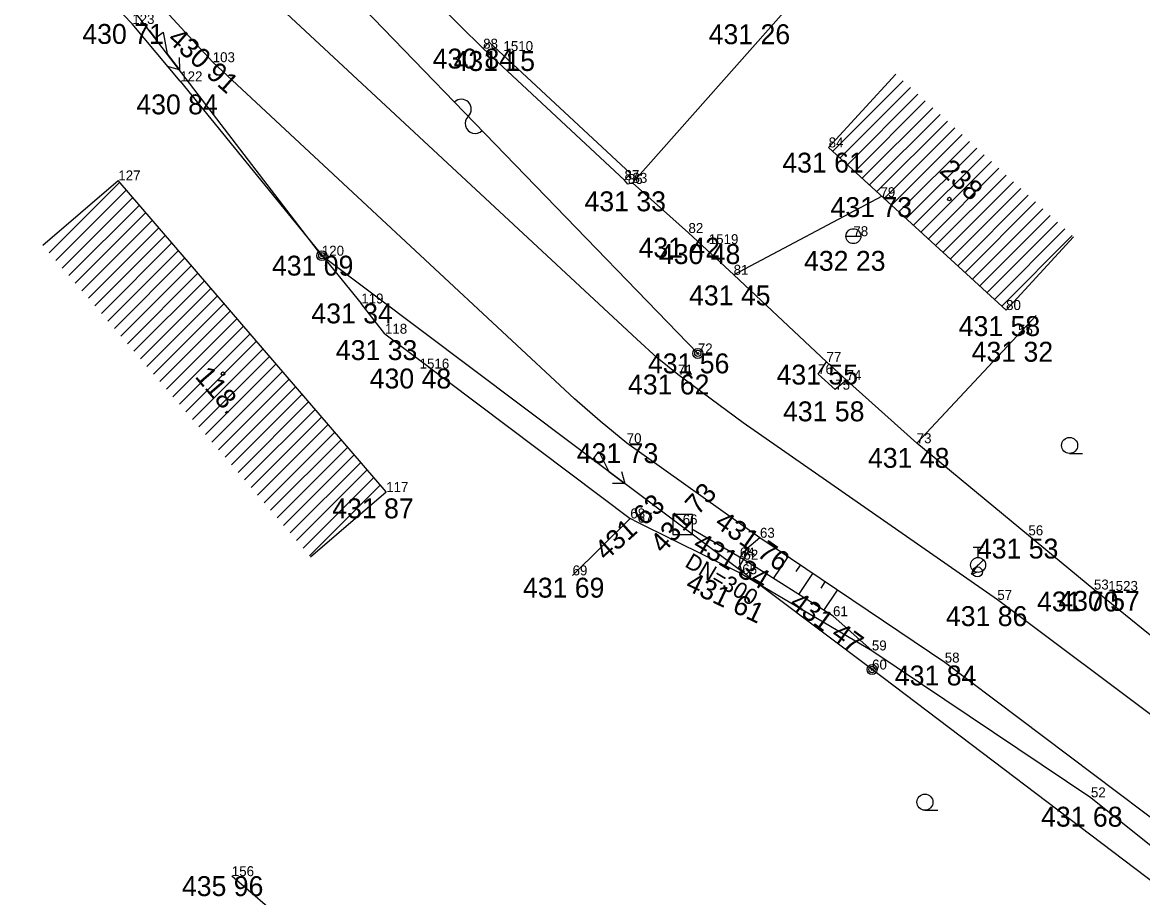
# Model space of a CAD drawing. Extents: x -559180 to -551373, y -1076947 to -1072071.
# Drawn here: x -554114.4 to -554058.2, y -1073938.8 to -1073894.9 of the extents above; entities that cross this region are included whole.
import ezdxf

# ---------------------------------------------------------------- set-up
doc = ezdxf.new("R2010")
doc.units = 0
for name, color, linetype in [('12_PLOTY', 7, 'Continuous'), ('14_BUDOVY', 7, 'Continuous'), ('17_KOMUNIKACE', 7, 'Continuous'), ('18_POLOHOPIS', 7, 'Continuous'), ('1_VODA_ZN', 7, 'Continuous'), ('20_EL_ZN', 7, 'Continuous'), ('26_SRAFY', 7, 'Continuous'), ('27_HRANA_PATA', 7, 'Continuous'), ('2_VODOVOD', 7, 'Continuous'), ('30_SDEL_ZN', 7, 'Continuous'), ('31_SDELOVACI', 7, 'Continuous'), ('32', 7, 'Continuous'), ('3_BODY', 7, 'Continuous'), ('40_KANAL_ZN', 7, 'Continuous'), ('45_ZN_KULTURY', 7, 'Continuous'), ('47_ZN_STAV_OBJ$', 7, 'Continuous'), ('49_POPIS_KANAL', 7, 'Continuous'), ('50_TEPLO_ZN', 7, 'Continuous'), ('54_C_POPISNA', 7, 'Continuous'), ('6_VYSKY', 7, 'Continuous'), ('NNnadzemní', 7, 'Continuous')]:
    doc.layers.add(name, color=color, linetype=linetype)

# ---------------------------------------------------------------- blocks, each defined once
blk = doc.blocks.new('POINT_DISPLAY')
blk.add_line((0, 0), (0, 0))
blk = doc.blocks.new('SLB')
at = {"layer": '20_EL_ZN'}
for radius in [0.25, 0.158, 0.05]:
    blk.add_circle((0, 0), radius, dxfattribs=at)
blk = doc.blocks.new('SA')
at = {"layer": '50_TEPLO_ZN'}
blk.add_lwpolyline([(-0.5, -0.5), (0.5, -0.5), (0.5, 0.5), (-0.5, 0.5)], close=True, dxfattribs=at)
blk = doc.blocks.new('SLD')
at = {"layer": '20_EL_ZN'}
for radius in [0.25, 0.158, 0.05]:
    blk.add_circle((0, 0), radius, dxfattribs=at)
blk = doc.blocks.new('ST')
at = {"layer": '1_VODA_ZN'}
blk.add_line((-0.375, 0), (0.375, 0), dxfattribs=at)
blk.add_circle((0, 0), 0.375, dxfattribs=at)
blk = doc.blocks.new('VYUST')
at = {"layer": '40_KANAL_ZN'}
for p, q in [((-0.35, 0.5), (0, 0.5)), ((0, 0.5), (0, -0.5)), ((0, 0), (3, 0.001)), ((-0.35, -0.5), (0, -0.5))]:
    blk.add_line(p, q, dxfattribs=at)
blk = doc.blocks.new('JS300')
at = {"layer": '49_POPIS_KANAL'}
blk.add_text('DN=300', height=0.8, rotation=0, dxfattribs=at).set_placement((0.862, -0.157))
blk = doc.blocks.new('BZ')
at = {"layer": '47_ZN_STAV_OBJ$'}
blk.add_circle((0, 0), 0.0875, dxfattribs=at)
blk = doc.blocks.new('ZAHRAD')
at = {"layer": '45_ZN_KULTURY'}
blk.add_line((0, 0), (0.65, 0.003), dxfattribs=at)
blk.add_circle((0, 0.403), 0.403, dxfattribs=at)
blk = doc.blocks.new('HYP')
at = {"layer": '1_VODA_ZN'}
for p, q in [((-0.25, 0.9), (0.25, 0.9)), ((0, 0.375), (0, 0.9)), ((-0.265, -0.265), (0.265, 0.265))]:
    blk.add_line(p, q, dxfattribs=at)
blk.add_circle((0, 0), 0.375, dxfattribs=at)
blk = doc.blocks.new('SV')
at = {"layer": '1_VODA_ZN'}
blk.add_circle((0, 0), 0.25, dxfattribs=at)
blk = doc.blocks.new('ELNN')
at = {"layer": '20_EL_ZN'}
for p, q in [((0, 0), (0.5, 0)), ((0.5, 0), (0.5, 0.5)), ((0.5, 0.5), (1.5, 0)), ((1.5, 0), (2.5, 0))]:
    blk.add_line(p, q, dxfattribs=at)
blk.add_lwpolyline([(2, 0.375), (2.5, 0), (2, -0.375)], dxfattribs=at)
blk = doc.blocks.new('SDEN')
at = {"layer": '30_SDEL_ZN'}
for centre, start, end in [((0.5, 0), 359.9999, 179.9999), ((1.5, 0), 179.9999, 359.9999)]:
    blk.add_arc(centre, 0.5, start, end, dxfattribs=at)

msp = doc.modelspace()

# ---------------------------------------------------------------- linework, layer by layer
at = {"layer": '12_PLOTY'}
for p, q in [((-554122.97, -1073880.2), (-554108.93, -1073894.96)), ((-554091.31, -1073896.2), (-554093.69, -1073893.85)), ((-554083.81, -1073902.94), (-554075.47, -1073893.52)), ((-554106.52, -1073897.84), (-554108.93, -1073894.96)), ((-554091.003, -1073895.87), (-554091.31, -1073896.2)), ((-554083.903, -1073902.47), (-554091.003, -1073895.87)), ((-554084.21, -1073902.8), (-554091.31, -1073896.2)), ((-554106.52, -1073897.84), (-554097.43, -1073909)), ((-554084.21, -1073902.8), (-554083.903, -1073902.47)), ((-554081, -1073905.46), (-554083.81, -1073902.94)), ((-554071.28, -1073903.618), (-554078.73, -1073907.56)), ((-554078.73, -1073907.56), (-554081, -1073905.46)), ((-554074.07, -1073911.94), (-554078.73, -1073907.56)), ((-554096.24, -1073910.52), (-554097.43, -1073909)), ((-554063.543, -1073909.599), (-554069.54, -1073916.02)), ((-554096.24, -1073910.52), (-554083.92, -1073919.8)), ((-554073.06, -1073912.85), (-554074.07, -1073911.94)), ((-554069.54, -1073916.02), (-554073.06, -1073912.85)), ((-554063.93, -1073920.65), (-554069.54, -1073916.02)), ((-554083.92, -1073919.8), (-554086.82, -1073922.66)), ((-554083.55, -1073920.01), (-554083.92, -1073919.8)), ((-554078.3, -1073922.6), (-554083.55, -1073920.01)), ((-554060.64, -1073923.37), (-554063.93, -1073920.65)), ((-554078.3, -1073922.6), (-554071.79, -1073926.43)), ((-554050.81, -1073931.35), (-554060.64, -1073923.37)), ((-554071.79, -1073926.43), (-554060.79, -1073933.81)), ((-554060.79, -1073933.81), (-554050.48, -1073942.1)), ((-554094.78, -1073945.58), (-554103.93, -1073937.77))]:
    msp.add_line(p, q, dxfattribs=at)
at = {"layer": '14_BUDOVY'}
for p, q in [((-554070.581, -1073897.475), (-554073.96, -1073901.16)), ((-554065.05, -1073909.33), (-554073.96, -1073901.16)), ((-554113.422, -1073906.079), (-554109.63, -1073902.82)), ((-554096.18, -1073918.47), (-554109.63, -1073902.82)), ((-554061.671, -1073905.645), (-554065.05, -1073909.33)), ((-554099.972, -1073921.729), (-554096.18, -1073918.47))]:
    msp.add_line(p, q, dxfattribs=at)
at = {"layer": '17_KOMUNIKACE'}
for p, q in [((-554104.89, -1073896.88), (-554121.39, -1073878.92)), ((-554077.41, -1073920.77), (-554084.1, -1073916.02)), ((-554068.13, -1073927.04), (-554077.41, -1073920.77)), ((-554051.75, -1073934.18), (-554065.49, -1073923.89)), ((-554054.1, -1073937.62), (-554068.13, -1073927.04))]:
    msp.add_line(p, q, dxfattribs=at)
for points in [[(-554081.53, -1073912.57), (-554082.576, -1073911.733), (-554083.594, -1073910.799), (-554101.9, -1073893.77)], [(-554084.1, -1073916.02), (-554085.436, -1073914.915), (-554086.723, -1073913.795), (-554104.89, -1073896.88)], [(-554065.49, -1073923.89), (-554078.259, -1073914.995), (-554081.53, -1073912.57)]]:
    msp.add_lwpolyline(points, dxfattribs=at)
at = {"layer": '18_POLOHOPIS'}
for p, q in [((-554084.04, -1073903), (-554084.21, -1073902.8)), ((-554083.81, -1073902.94), (-554084.04, -1073903)), ((-554074.49, -1073912.55), (-554074.07, -1073911.94)), ((-554073.63, -1073913.33), (-554074.49, -1073912.55)), ((-554073.06, -1073912.85), (-554073.63, -1073913.33))]:
    msp.add_line(p, q, dxfattribs=at)
at = {"layer": '26_SRAFY'}
for p, q in [((-554076.727, -1073922.825), (-554075.988, -1073921.731)), ((-554075.585, -1073922.472), (-554075.368, -1073922.15)), ((-554075.461, -1073923.624), (-554074.748, -1073922.569)), ((-554074.338, -1073923.298), (-554074.128, -1073922.988)), ((-554074.195, -1073924.423), (-554073.508, -1073923.406))]:
    msp.add_line(p, q, dxfattribs=at)
at = {"layer": '27_HRANA_PATA'}
for p, q in [((-554073.74, -1073924.71), (-554078.24, -1073921.87)), ((-554071.79, -1073926.43), (-554073.74, -1073924.71))]:
    msp.add_line(p, q, dxfattribs=at)
for points in [[(-554077.41, -1073920.77), (-554078.063, -1073921.321), (-554078.233, -1073921.509), (-554078.316, -1073921.611), (-554078.42, -1073921.76)], [(-554078.42, -1073921.76), (-554078.435, -1073921.921), (-554078.434, -1073922.015), (-554078.424, -1073922.129), (-554078.3, -1073922.6)]]:
    msp.add_lwpolyline(points, dxfattribs=at)
at = {"layer": '2_VODOVOD'}
for q in [(-554066.455, -1073922.136), (-554066.489, -1073922.486)]:
    msp.add_line((-554066.79, -1073922.601), q, dxfattribs=at)
at = {"layer": '31_SDELOVACI'}
msp.add_line((-554110.92, -1073880.11), (-554080.53, -1073911.51), dxfattribs=at)
at = {"layer": '32'}
for p, q in [((-554073.751, -1073901.352), (-554070.212, -1073897.813)), ((-554073.382, -1073901.69), (-554069.843, -1073898.151)), ((-554073.013, -1073902.028), (-554069.474, -1073898.49)), ((-554072.644, -1073902.367), (-554069.106, -1073898.828)), ((-554072.275, -1073902.705), (-554068.737, -1073899.166)), ((-554071.906, -1073903.043), (-554068.368, -1073899.504)), ((-554071.538, -1073903.381), (-554067.999, -1073899.843)), ((-554071.169, -1073903.72), (-554067.63, -1073900.181)), ((-554070.8, -1073904.058), (-554067.261, -1073900.519)), ((-554070.431, -1073904.396), (-554066.892, -1073900.857)), ((-554070.062, -1073904.734), (-554066.523, -1073901.196)), ((-554069.693, -1073905.072), (-554066.155, -1073901.534)), ((-554069.324, -1073905.411), (-554065.786, -1073901.872)), ((-554068.955, -1073905.749), (-554065.417, -1073902.21)), ((-554113.095, -1073906.459), (-554109.55, -1073902.914)), ((-554068.587, -1073906.087), (-554065.048, -1073902.549)), ((-554068.218, -1073906.425), (-554064.679, -1073902.887)), ((-554112.768, -1073906.84), (-554109.223, -1073903.294)), ((-554067.849, -1073906.764), (-554064.31, -1073903.225)), ((-554112.442, -1073907.22), (-554108.896, -1073903.674)), ((-554067.48, -1073907.102), (-554063.941, -1073903.563)), ((-554067.111, -1073907.44), (-554063.572, -1073903.901)), ((-554112.115, -1073907.6), (-554108.569, -1073904.054)), ((-554111.788, -1073907.98), (-554108.242, -1073904.435)), ((-554066.742, -1073907.778), (-554063.204, -1073904.24)), ((-554066.373, -1073908.117), (-554062.835, -1073904.578)), ((-554111.461, -1073908.361), (-554107.915, -1073904.815)), ((-554066.004, -1073908.455), (-554062.466, -1073904.916)), ((-554111.134, -1073908.741), (-554107.589, -1073905.195)), ((-554110.807, -1073909.121), (-554107.262, -1073905.576)), ((-554065.636, -1073908.793), (-554062.097, -1073905.254)), ((-554065.267, -1073909.131), (-554061.728, -1073905.593)), ((-554110.481, -1073909.502), (-554106.935, -1073905.956)), ((-554110.154, -1073909.882), (-554106.608, -1073906.336)), ((-554109.827, -1073910.262), (-554106.281, -1073906.716)), ((-554109.5, -1073910.642), (-554105.954, -1073907.097)), ((-554109.173, -1073911.023), (-554105.628, -1073907.477)), ((-554108.846, -1073911.403), (-554105.301, -1073907.857)), ((-554108.52, -1073911.783), (-554104.974, -1073908.238)), ((-554108.193, -1073912.164), (-554104.647, -1073908.618)), ((-554107.866, -1073912.544), (-554104.32, -1073908.998)), ((-554107.539, -1073912.924), (-554103.994, -1073909.378)), ((-554107.212, -1073913.304), (-554103.667, -1073909.759)), ((-554106.886, -1073913.685), (-554103.34, -1073910.139)), ((-554106.559, -1073914.065), (-554103.013, -1073910.519)), ((-554106.232, -1073914.445), (-554102.686, -1073910.9)), ((-554105.905, -1073914.825), (-554102.359, -1073911.28)), ((-554105.578, -1073915.206), (-554102.033, -1073911.66)), ((-554105.251, -1073915.586), (-554101.706, -1073912.04)), ((-554104.925, -1073915.966), (-554101.379, -1073912.421)), ((-554104.598, -1073916.347), (-554101.052, -1073912.801)), ((-554104.271, -1073916.727), (-554100.725, -1073913.181)), ((-554103.944, -1073917.107), (-554100.398, -1073913.562)), ((-554103.617, -1073917.487), (-554100.072, -1073913.942)), ((-554103.29, -1073917.868), (-554099.745, -1073914.322)), ((-554102.964, -1073918.248), (-554099.418, -1073914.702)), ((-554102.637, -1073918.628), (-554099.091, -1073915.083)), ((-554102.31, -1073919.009), (-554098.764, -1073915.463)), ((-554101.983, -1073919.389), (-554098.438, -1073915.843)), ((-554101.656, -1073919.769), (-554098.111, -1073916.224)), ((-554101.33, -1073920.149), (-554097.784, -1073916.604)), ((-554101.003, -1073920.53), (-554097.457, -1073916.984)), ((-554100.676, -1073920.91), (-554097.13, -1073917.364)), ((-554100.349, -1073921.29), (-554096.803, -1073917.745)), ((-554100.022, -1073921.671), (-554096.477, -1073918.125))]:
    msp.add_line(p, q, dxfattribs=at)
at = {"layer": 'NNnadzemní'}
for p, q in [((-554099.41, -1073906.6), (-554110.39, -1073892.26)), ((-554071.78, -1073927.39), (-554099.41, -1073906.6)), ((-554044.4, -1073948.13), (-554071.78, -1073927.39))]:
    msp.add_line(p, q, dxfattribs=at)

# ---------------------------------------------------------------- block references
at = {"layer": '1_VODA_ZN'}
for name, p in [('POINT_DISPLAY', (-554108.93, -1073894.96)), ('POINT_DISPLAY', (-554091.31, -1073896.2)), ('POINT_DISPLAY', (-554090.29, -1073896.32)), ('POINT_DISPLAY', (-554104.89, -1073896.88)), ('POINT_DISPLAY', (-554106.52, -1073897.84)), ('POINT_DISPLAY', (-554073.96, -1073901.16)), ('POINT_DISPLAY', (-554109.63, -1073902.82)), ('POINT_DISPLAY', (-554084.21, -1073902.8)), ('POINT_DISPLAY', (-554084.04, -1073903)), ('POINT_DISPLAY', (-554083.81, -1073902.94)), ('POINT_DISPLAY', (-554071.36, -1073903.66)), ('POINT_DISPLAY', (-554081, -1073905.46)), ('ST', (-554072.72, -1073905.62)), ('POINT_DISPLAY', (-554072.72, -1073905.62)), ('POINT_DISPLAY', (-554079.98, -1073906.02)), ('POINT_DISPLAY', (-554099.41, -1073906.6)), ('POINT_DISPLAY', (-554078.73, -1073907.56)), ('POINT_DISPLAY', (-554097.43, -1073909)), ('POINT_DISPLAY', (-554065.05, -1073909.33)), ('POINT_DISPLAY', (-554096.24, -1073910.52)), ('POINT_DISPLAY', (-554064.45, -1073910.57)), ('POINT_DISPLAY', (-554080.53, -1073911.51)), ('POINT_DISPLAY', (-554094.5, -1073912.27)), ('POINT_DISPLAY', (-554074.07, -1073911.94)), ('POINT_DISPLAY', (-554081.53, -1073912.57)), ('POINT_DISPLAY', (-554074.49, -1073912.55)), ('POINT_DISPLAY', (-554073.06, -1073912.85)), ('POINT_DISPLAY', (-554073.63, -1073913.33)), ('POINT_DISPLAY', (-554079.374, -1073914.202)), ('POINT_DISPLAY', (-554079.374, -1073914.202)), ('POINT_DISPLAY', (-554079.37, -1073914.2)), ('POINT_DISPLAY', (-554084.1, -1073916.02)), ('POINT_DISPLAY', (-554069.54, -1073916.02)), ('POINT_DISPLAY', (-554096.18, -1073918.47)), ('POINT_DISPLAY', (-554083.92, -1073919.8)), ('POINT_DISPLAY', (-554083.55, -1073920.01)), ('POINT_DISPLAY', (-554081.29, -1073920.1)), ('POINT_DISPLAY', (-554077.41, -1073920.77)), ('POINT_DISPLAY', (-554063.93, -1073920.65)), ('HYP', (-554066.455, -1073922.136)), ('POINT_DISPLAY', (-554078.42, -1073921.76)), ('POINT_DISPLAY', (-554078.24, -1073921.87)), ('POINT_DISPLAY', (-554078.3, -1073922.6)), ('SV', (-554066.489, -1073922.486)), ('POINT_DISPLAY', (-554086.82, -1073922.66)), ('POINT_DISPLAY', (-554060.64, -1073923.37)), ('POINT_DISPLAY', (-554059.92, -1073923.44)), ('POINT_DISPLAY', (-554065.49, -1073923.89)), ('POINT_DISPLAY', (-554073.74, -1073924.71)), ('POINT_DISPLAY', (-554071.79, -1073926.43)), ('POINT_DISPLAY', (-554068.13, -1073927.04)), ('POINT_DISPLAY', (-554071.78, -1073927.39)), ('POINT_DISPLAY', (-554060.79, -1073933.81)), ('POINT_DISPLAY', (-554103.93, -1073937.77))]:
    msp.add_blockref(name, p, dxfattribs=at)
at = {"layer": '20_EL_ZN'}
for p, xscale, yscale, rotation in [((-554108.081, -1073895.276), 1.0000021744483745, 1.0000021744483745, -52.559025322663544), ((-554086.194, -1073916.544), 1.0000002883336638, 1.0000002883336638, -36.959383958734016)]:
    msp.add_blockref('ELNN', p, dxfattribs=dict(at, xscale=xscale, yscale=yscale, rotation=rotation))
for name, p in [('SLB', (-554099.41, -1073906.6)), ('SLD', (-554080.53, -1073911.51)), ('SLB', (-554071.78, -1073927.39))]:
    msp.add_blockref(name, p, dxfattribs=at)
at = {"layer": '30_SDEL_ZN', "xscale": 1.0000000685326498, "yscale": 1.00000006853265, "rotation": -45.93635834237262}
msp.add_blockref('SDEN', (-554092.752, -1073898.882), dxfattribs=at)
at = {"layer": '32'}
for p in [(-554070.581, -1073897.475), (-554113.422, -1073906.079)]:
    msp.add_blockref('POINT_DISPLAY', p, dxfattribs=at)
at = {"layer": '40_KANAL_ZN', "xscale": 0.9999991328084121, "yscale": 0.9999991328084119, "rotation": 149.44695886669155}
msp.add_blockref('VYUST', (-554078.24, -1073921.87), dxfattribs=at)
at = {"layer": '45_ZN_KULTURY'}
for p in [(-554061.861, -1073916.535), (-554069.125, -1073934.455)]:
    msp.add_blockref('ZAHRAD', p, dxfattribs=at)
at = {"layer": '47_ZN_STAV_OBJ$'}
for p in [(-554067.9, -1073903.754), (-554104.372, -1073912.528)]:
    msp.add_blockref('BZ', p, dxfattribs=at)
at = {"layer": '49_POPIS_KANAL', "xscale": 0.999999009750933, "yscale": 0.9999990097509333, "rotation": -30.712734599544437}
msp.add_blockref('JS300', (-554081.892, -1073921.615), dxfattribs=at)
at = {"layer": '50_TEPLO_ZN'}
msp.add_blockref('SA', (-554081.29, -1073920.1), dxfattribs=at)

# ---------------------------------------------------------------- texts
at = {"layer": '3_BODY'}
for s, p in [('123', (-554108.93, -1073894.96)), ('88', (-554091.31, -1073896.2)), ('1510', (-554090.29, -1073896.32)), ('103', (-554104.89, -1073896.88)), ('122', (-554106.52, -1073897.84)), ('84', (-554073.96, -1073901.16)), ('127', (-554109.63, -1073902.82)), ('87', (-554084.21, -1073902.8)), ('86', (-554084.04, -1073903)), ('83', (-554083.81, -1073902.94)), ('79', (-554071.36, -1073903.66)), ('82', (-554081, -1073905.46)), ('78', (-554072.72, -1073905.62)), ('1519', (-554079.98, -1073906.02)), ('120', (-554099.41, -1073906.6)), ('81', (-554078.73, -1073907.56)), ('119', (-554097.43, -1073909)), ('80', (-554065.05, -1073909.33)), ('118', (-554096.24, -1073910.52)), ('55', (-554064.45, -1073910.57)), ('72', (-554080.53, -1073911.51)), ('1516', (-554094.5, -1073912.27)), ('77', (-554074.07, -1073911.94)), ('71', (-554081.53, -1073912.57)), ('76', (-554074.49, -1073912.55)), ('74', (-554073.06, -1073912.85)), ('75', (-554073.63, -1073913.33)), ('70', (-554084.1, -1073916.02)), ('73', (-554069.54, -1073916.02)), ('117', (-554096.18, -1073918.47)), ('68', (-554083.92, -1073919.8)), ('67', (-554083.55, -1073920.01)), ('66', (-554081.29, -1073920.1)), ('63', (-554077.41, -1073920.77)), ('56', (-554063.93, -1073920.65)), ('64', (-554078.42, -1073921.76)), ('62', (-554078.24, -1073921.87)), ('69', (-554086.82, -1073922.66)), ('65', (-554078.3, -1073922.6)), ('53', (-554060.64, -1073923.37)), ('1523', (-554059.92, -1073923.44)), ('57', (-554065.49, -1073923.89)), ('61', (-554073.74, -1073924.71)), ('59', (-554071.79, -1073926.43)), ('58', (-554068.13, -1073927.04)), ('60', (-554071.78, -1073927.39)), ('52', (-554060.79, -1073933.81)), ('156', (-554103.93, -1073937.77))]:
    msp.add_text(s, height=0.5, dxfattribs=at).set_placement(p)
at = {"layer": '54_C_POPISNA'}
for s, rotation, p in [('238', 317.4808, (-554068.447, -1073902.395)), ('118.', 310.6766, (-554105.82, -1073912.691))]:
    msp.add_text(s, height=1, rotation=rotation, dxfattribs=at).set_placement(p)
at = {"layer": '6_VYSKY'}
for s, p in [('430 71', (-554111.435, -1073895.96)), ('431 26', (-554079.984, -1073895.975)), ('430 84', (-554093.844, -1073897.2)), ('431 15', (-554092.795, -1073897.32)), ('431 15', (-554092.795, -1073897.32)), ('430 84', (-554108.724, -1073899.499)), ('431 61', (-554076.287, -1073902.427)), ('431 33', (-554086.22, -1073904.37)), ('431 73', (-554073.865, -1073904.66)), ('431 42', (-554083.505, -1073906.697)), ('430 48', (-554082.485, -1073907.02)), ('430 48', (-554082.485, -1073907.02)), ('431 09', (-554101.915, -1073907.6)), ('432 23', (-554075.195, -1073907.36)), ('431 45', (-554080.969, -1073909.093)), ('431 34', (-554099.935, -1073910)), ('431 58', (-554067.429, -1073910.637)), ('431 33', (-554098.705, -1073911.843)), ('431 32', (-554066.778, -1073911.925)), ('431 56', (-554083.035, -1073912.51)), ('430 48', (-554097.005, -1073913.27)), ('430 48', (-554097.005, -1073913.27)), ('431 55', (-554076.575, -1073913.074)), ('431 62', (-554084.035, -1073913.57)), ('431 58', (-554076.252, -1073914.92)), ('431 73', (-554086.605, -1073917.02)), ('431 48', (-554071.986, -1073917.257)), ('431 87', (-554098.887, -1073919.793)), ('431 53', (-554066.516, -1073921.814)), ('431 69', (-554089.31, -1073923.778)), ('431 70', (-554063.499, -1073924.474)), ('430 57', (-554062.425, -1073924.44)), ('430 57', (-554062.425, -1073924.44)), ('431 86', (-554068.072, -1073925.207)), ('431 84', (-554070.635, -1073928.188)), ('431 68', (-554063.295, -1073935.283)), ('435 96', (-554106.435, -1073938.77))]:
    msp.add_text(s, height=1, dxfattribs=at).set_placement(p)
for s, rotation, p in [('430 91', 318.3528, (-554107.219, -1073895.8)), ('431 73', 47.6742, (-554082.277, -1073921.605)), ('431 63', 42.056, (-554085.15, -1073921.963)), ('431 76', 325.0187, (-554079.746, -1073920.166)), ('431 34', 329.1029, (-554080.836, -1073921.302)), ('431 61', 334.6928, (-554081.208, -1073923.354)), ('431 47', 323.748, (-554075.999, -1073924.209))]:
    msp.add_text(s, height=1, rotation=rotation, dxfattribs=at).set_placement(p)

doc.saveas('drawing.dxf')
